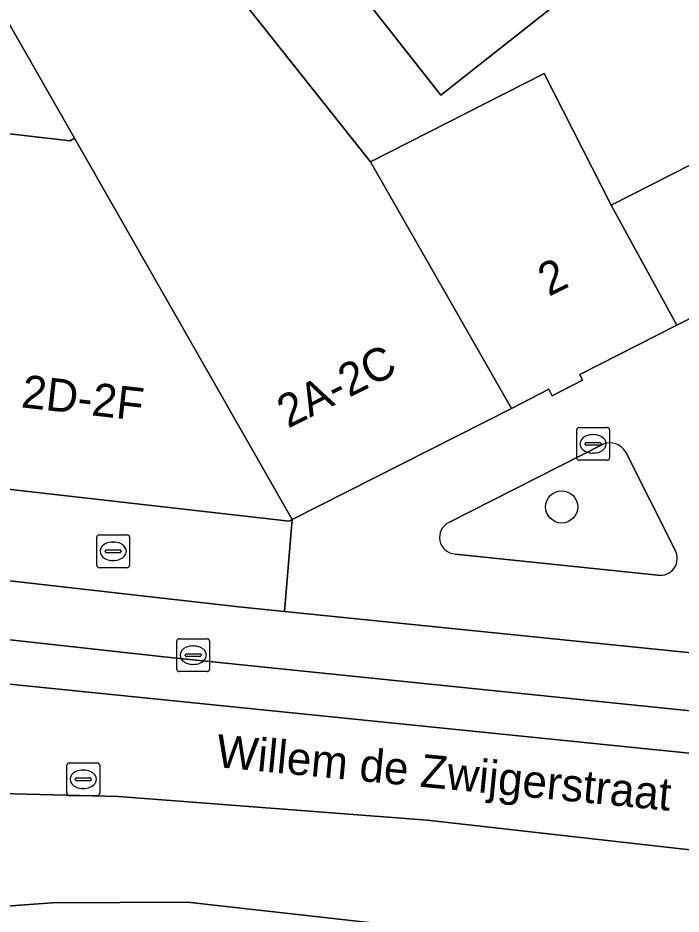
# Model space of a CAD drawing. Extents: x 160663 to 161506, y 382245 to 383291.
# Drawn here: x 160906.51 to 160926.7, y 382930.82 to 382958.1 of the extents above; entities that cross this region are included whole.
import ezdxf

# ---------------------------------------------------------------- set-up
doc = ezdxf.new("R2010")
doc.units = 0
for name, color, linetype in [('IMGEO_Boom', 7, 'Continuous'), ('IMGEO_Brandkraan', 7, 'Continuous'), ('IMGEO_Erf', 7, 'Continuous'), ('IMGEO_Fietspad_gesloten', 7, 'Continuous'), ('IMGEO_Groenvoorziening', 7, 'Continuous'), ('IMGEO_Kolk', 7, 'Continuous'), ('IMGEO_Openbare_ruimte_label', 7, 'Continuous'), ('IMGEO_OVBaan_gesloten', 7, 'Continuous'), ('IMGEO_Pand', 7, 'Continuous'), ('IMGEO_Pand_nummerreeks', 7, 'Continuous'), ('IMGEO_Parkeervlak_open', 7, 'Continuous'), ('IMGEO_Rijbaan_lokaal_gesloten', 7, 'Continuous'), ('IMGEO_Rioolput', 7, 'Continuous'), ('IMGEO_Voetpad_open', 7, 'Continuous')]:
    doc.layers.add(name, color=color, linetype=linetype)

msp = doc.modelspace()

# ---------------------------------------------------------------- linework, layer by layer
at = {"layer": 'IMGEO_Boom'}
msp.add_circle((160923.069, 382943.213), 0.489, dxfattribs=at)
at = {"layer": 'IMGEO_Brandkraan'}
for p, q in [((160908.914, 382941.439), (160908.914, 382942.291)), ((160908.989, 382942.365), (160909.841, 382942.365)), ((160909.402, 382942.145), (160909.427, 382942.145)), ((160909.915, 382942.291), (160909.915, 382941.439)), ((160909.173, 382941.859), (160909.173, 382941.871)), ((160909.216, 382941.908), (160909.614, 382941.908)), ((160909.657, 382941.871), (160909.657, 382941.859)), ((160909.611, 382941.822), (160909.213, 382941.822)), ((160909.841, 382941.365), (160908.989, 382941.365)), ((160909.425, 382941.585), (160909.4, 382941.585))]:
    msp.add_line(p, q, dxfattribs=at)
for points in [[(160908.914, 382941.439), (160908.914, 382942.291)], [(160908.989, 382942.365), (160909.841, 382942.365)], [(160909.915, 382942.291), (160909.915, 382941.439)], [(160909.841, 382941.365), (160908.989, 382941.365)]]:
    msp.add_lwpolyline(points, dxfattribs=at)
for centre, radius, start, end in [((160908.991, 382942.289), 0.0765, 91.552, 178.448), ((160908.991, 382942.289), 0.0765, 91.552, 178.448), ((160909.839, 382942.289), 0.0765, 1.552, 88.448), ((160909.839, 382942.289), 0.0765, 1.552, 88.448), ((160909.213, 382941.868), 0.0403, 85.8775, 175.7526), ((160909.618, 382941.87), 0.0386, 1.7309, 96.639), ((160909.21, 382941.858), 0.0366, 178.938, 274.7102), ((160909.614, 382941.865), 0.043, 264.8664, 352.4533), ((160908.991, 382941.441), 0.0765, 181.552, 268.448), ((160908.991, 382941.441), 0.0765, 181.552, 268.448), ((160909.839, 382941.441), 0.0765, 271.552, 358.448), ((160909.839, 382941.441), 0.0765, 271.552, 358.448)]:
    msp.add_arc(centre, radius, start, end, dxfattribs=at)
for centre, major_axis, ratio, start_param, end_param in [((160909.401, 382941.865), (-0.387, 0.002), 0.722429, 4.712389, 7.853982), ((160909.426, 382941.865), (-0.39, 0.002), 0.717154, 1.570796, 4.712389)]:
    msp.add_ellipse(centre, major_axis=major_axis, ratio=ratio, start_param=start_param, end_param=end_param, dxfattribs=at)
at = {"layer": 'IMGEO_Erf'}
for points in [[(160905.808, 382954.621), (160908.104, 382954.357), (160908.24, 382954.436), (160905.706, 382958.852), (160908.677, 382961.103), (160905.809, 382964.709)], [(160910.338, 382962.425), (160917.249, 382953.72), (160922.537, 382956.407), (160924.572, 382952.401), (160931.94, 382956.146), (160929.626, 382959.081)], [(160922.946, 382958.549), (160919.394, 382955.749), (160917.095, 382958.667)]]:
    msp.add_lwpolyline(points, dxfattribs=at)
at = {"layer": 'IMGEO_Fietspad_gesloten'}
msp.add_lwpolyline([(160961.035, 382926.32), (160957.674, 382927.094), (160935.566, 382928.505), (160911.678, 382931.189), (160907.553, 382931.166), (160903.382, 382930.863), (160897.497, 382930.071), (160888.563, 382927.461), (160885.812, 382926.048), (160887.39, 382924.302)], dxfattribs=at)
at = {"layer": 'IMGEO_Groenvoorziening'}
for points in [[(160924.328, 382945.121), (160919.633, 382942.741)], [(160926.524, 382941.896), (160925.023, 382944.876)], [(160919.827, 382941.781), (160925.995, 382941.139)]]:
    msp.add_lwpolyline(points, dxfattribs=at)
for centre, radius, start, end in [((160924.543, 382944.624), 0.542, 27.7465, 113.4166), ((160919.858, 382942.287), 0.507, 116.3095, 266.5398), ((160926.073, 382941.648), 0.515, 261.2817, 28.8257)]:
    msp.add_arc(centre, radius, start, end, dxfattribs=at)
at = {"layer": 'IMGEO_Kolk'}
for p, q in [((160923.526, 382944.708), (160923.526, 382945.56)), ((160923.601, 382945.634), (160924.453, 382945.634)), ((160924.014, 382945.414), (160924.039, 382945.414)), ((160924.527, 382945.56), (160924.527, 382944.708)), ((160923.785, 382945.128), (160923.785, 382945.14)), ((160923.828, 382945.177), (160924.226, 382945.177)), ((160924.269, 382945.14), (160924.269, 382945.128)), ((160924.223, 382945.091), (160923.825, 382945.091)), ((160924.453, 382944.634), (160923.601, 382944.634)), ((160924.037, 382944.854), (160924.012, 382944.854)), ((160911.426, 382939.202), (160912.278, 382939.202)), ((160911.351, 382938.276), (160911.351, 382939.128)), ((160911.839, 382938.982), (160911.864, 382938.982)), ((160912.352, 382939.128), (160912.352, 382938.276)), ((160911.61, 382938.696), (160911.61, 382938.708)), ((160912.048, 382938.659), (160911.65, 382938.659)), ((160911.653, 382938.745), (160912.051, 382938.745)), ((160912.094, 382938.708), (160912.094, 382938.696)), ((160911.862, 382938.422), (160911.837, 382938.422)), ((160912.278, 382938.202), (160911.426, 382938.202))]:
    msp.add_line(p, q, dxfattribs=at)
for points in [[(160923.526, 382944.708), (160923.526, 382945.56)], [(160923.601, 382945.634), (160924.453, 382945.634)], [(160924.527, 382945.56), (160924.527, 382944.708)], [(160924.453, 382944.634), (160923.601, 382944.634)], [(160911.426, 382939.202), (160912.278, 382939.202)], [(160911.351, 382938.276), (160911.351, 382939.128)], [(160912.352, 382939.128), (160912.352, 382938.276)], [(160912.278, 382938.202), (160911.426, 382938.202)]]:
    msp.add_lwpolyline(points, dxfattribs=at)
for centre, radius, start, end in [((160923.603, 382945.558), 0.0765, 91.552, 178.448), ((160923.603, 382945.558), 0.0765, 91.552, 178.448), ((160924.451, 382945.558), 0.0765, 1.552, 88.448), ((160924.451, 382945.558), 0.0765, 1.552, 88.448), ((160923.825, 382945.137), 0.0403, 85.8775, 175.7526), ((160924.23, 382945.139), 0.0386, 1.7309, 96.639), ((160923.822, 382945.127), 0.0366, 178.938, 274.7102), ((160924.226, 382945.134), 0.043, 264.8664, 352.4533), ((160923.603, 382944.71), 0.0765, 181.552, 268.448), ((160923.603, 382944.71), 0.0765, 181.552, 268.448), ((160924.451, 382944.71), 0.0765, 271.552, 358.448), ((160924.451, 382944.71), 0.0765, 271.552, 358.448), ((160911.428, 382939.126), 0.0765, 91.552, 178.448), ((160911.428, 382939.126), 0.0765, 91.552, 178.448), ((160912.276, 382939.126), 0.0765, 1.552, 88.448), ((160912.276, 382939.126), 0.0765, 1.552, 88.448), ((160911.65, 382938.705), 0.0403, 85.8775, 175.7526), ((160911.647, 382938.695), 0.0366, 178.938, 274.7102), ((160912.051, 382938.702), 0.043, 264.8664, 352.4533), ((160912.055, 382938.707), 0.0386, 1.7309, 96.639), ((160911.428, 382938.278), 0.0765, 181.552, 268.448), ((160911.428, 382938.278), 0.0765, 181.552, 268.448), ((160912.276, 382938.278), 0.0765, 271.552, 358.448), ((160912.276, 382938.278), 0.0765, 271.552, 358.448)]:
    msp.add_arc(centre, radius, start, end, dxfattribs=at)
for centre, major_axis, ratio, start_param, end_param in [((160924.013, 382945.134), (-0.387, 0.002), 0.722429, 4.712389, 7.853982), ((160924.038, 382945.134), (-0.39, 0.002), 0.717154, 1.570796, 4.712389), ((160911.838, 382938.702), (-0.387, 0.002), 0.722429, 4.712389, 7.853982), ((160911.863, 382938.702), (-0.39, 0.002), 0.717154, 1.570796, 4.712389)]:
    msp.add_ellipse(centre, major_axis=major_axis, ratio=ratio, start_param=start_param, end_param=end_param, dxfattribs=at)
at = {"layer": 'IMGEO_OVBaan_gesloten'}
for points in [[(160978.934, 382913.776), (160981.785, 382916.694), (160978.816, 382919.461), (160972.145, 382924.641), (160967.578, 382927.438), (160959.79, 382929.599), (160951.086, 382930.055), (160918.971, 382933.683), (160909.581, 382934.405), (160903.988, 382934.545), (160897.982, 382933.621), (160890.673, 382931.836), (160882.904, 382929.187), (160870.47, 382922.866), (160873.972, 382919.336)], [(160888.563, 382927.461), (160897.497, 382930.071), (160903.382, 382930.863), (160907.553, 382931.166), (160911.678, 382931.189), (160935.566, 382928.505), (160957.674, 382927.094), (160961.035, 382926.32)]]:
    msp.add_lwpolyline(points, dxfattribs=at)
at = {"layer": 'IMGEO_Pand'}
for points in [[(160922.745, 382967.673), (160924.959, 382964.865), (160918.978, 382960.151), (160917.095, 382958.667), (160919.394, 382955.749), (160922.946, 382958.549), (160927.325, 382962.001), (160929.626, 382959.081), (160936.296, 382964.339), (160922.87, 382981.373), (160918.943, 382978.278), (160916.084, 382976.025), (160918.254, 382973.271), (160913.945, 382969.874), (160910.495, 382967.154), (160914.937, 382961.519), (160918.411, 382964.257)], [(160941.208, 382956.231), (160941.569, 382957.648), (160936.296, 382964.339), (160929.626, 382959.081), (160931.94, 382956.146), (160924.572, 382952.401), (160926.577, 382948.746), (160930.62, 382950.8), (160930.705, 382950.633), (160931.606, 382951.091), (160931.5, 382951.298)], [(160908.677, 382961.103), (160905.706, 382958.852), (160908.24, 382954.436), (160914.869, 382942.835), (160921.539, 382946.213), (160917.249, 382953.72), (160910.338, 382962.425)], [(160926.577, 382948.746), (160924.572, 382952.401), (160922.537, 382956.407), (160917.249, 382953.72), (160921.539, 382946.213), (160922.679, 382946.803), (160922.782, 382946.599), (160923.706, 382947.069), (160923.618, 382947.242)], [(160908.24, 382954.436), (160908.104, 382954.357), (160905.808, 382954.621), (160905.761, 382954.204), (160904.594, 382943.942), (160914.771, 382942.785), (160914.869, 382942.835)]]:
    msp.add_lwpolyline(points, close=True, dxfattribs=at)
at = {"layer": 'IMGEO_Parkeervlak_open'}
for points in [[(160943.203, 382937.135), (160914.634, 382940.032), (160913.244, 382940.176), (160901.693, 382941.479)], [(160899.65, 382939.904), (160910.957, 382938.648), (160945.978, 382935.062)]]:
    msp.add_lwpolyline(points, dxfattribs=at)
at = {"layer": 'IMGEO_Rijbaan_lokaal_gesloten'}
for points in [[(160959.055, 382933.734), (160958.649, 382933.764), (160946.296, 382935.03), (160945.978, 382935.062), (160910.957, 382938.648), (160899.65, 382939.904)], [(160978.469, 382923.697), (160976.623, 382925.025), (160972.821, 382927.904), (160969.512, 382929.861), (160965.691, 382931.306), (160961.831, 382932.175), (160895.761, 382938.889), (160890.497, 382938.296), (160885.51, 382936.782), (160874.133, 382934.008), (160870.606, 382932.878)], [(160890.497, 382938.296), (160895.761, 382938.889), (160961.831, 382932.175), (160965.691, 382931.306), (160969.512, 382929.861), (160972.821, 382927.904), (160976.623, 382925.025), (160978.469, 382923.697)], [(160897.982, 382933.621), (160903.988, 382934.545), (160909.581, 382934.405), (160918.971, 382933.683), (160951.086, 382930.055), (160959.79, 382929.599), (160967.578, 382927.438), (160972.145, 382924.641), (160978.816, 382919.461), (160981.785, 382916.694), (160985.435, 382920.431)]]:
    msp.add_lwpolyline(points, dxfattribs=at)
at = {"layer": 'IMGEO_Rioolput'}
for p, q in [((160908.003, 382934.499), (160908.003, 382935.351)), ((160908.078, 382935.425), (160908.93, 382935.425)), ((160909.004, 382935.351), (160909.004, 382934.499)), ((160908.491, 382935.205), (160908.516, 382935.205)), ((160908.262, 382934.919), (160908.262, 382934.931)), ((160908.7, 382934.882), (160908.302, 382934.882)), ((160908.305, 382934.968), (160908.703, 382934.968)), ((160908.746, 382934.931), (160908.746, 382934.919)), ((160908.514, 382934.645), (160908.489, 382934.645)), ((160908.93, 382934.425), (160908.078, 382934.425))]:
    msp.add_line(p, q, dxfattribs=at)
for points in [[(160908.003, 382934.499), (160908.003, 382935.351)], [(160908.078, 382935.425), (160908.93, 382935.425)], [(160909.004, 382935.351), (160909.004, 382934.499)], [(160908.93, 382934.425), (160908.078, 382934.425)]]:
    msp.add_lwpolyline(points, dxfattribs=at)
for centre, radius, start, end in [((160908.08, 382935.349), 0.0765, 91.552, 178.448), ((160908.08, 382935.349), 0.0765, 91.552, 178.448), ((160908.928, 382935.349), 0.0765, 1.552, 88.448), ((160908.928, 382935.349), 0.0765, 1.552, 88.448), ((160908.302, 382934.928), 0.0403, 85.8775, 175.7526), ((160908.299, 382934.918), 0.0366, 178.938, 274.7102), ((160908.703, 382934.925), 0.043, 264.8664, 352.4533), ((160908.707, 382934.93), 0.0386, 1.7309, 96.639), ((160908.08, 382934.501), 0.0765, 181.552, 268.448), ((160908.08, 382934.501), 0.0765, 181.552, 268.448), ((160908.928, 382934.501), 0.0765, 271.552, 358.448), ((160908.928, 382934.501), 0.0765, 271.552, 358.448)]:
    msp.add_arc(centre, radius, start, end, dxfattribs=at)
for centre, major_axis, ratio, start_param, end_param in [((160908.49, 382934.925), (-0.387, 0.002), 0.722429, 4.712389, 7.853982), ((160908.515, 382934.925), (-0.39, 0.002), 0.717154, 1.570796, 4.712389)]:
    msp.add_ellipse(centre, major_axis=major_axis, ratio=ratio, start_param=start_param, end_param=end_param, dxfattribs=at)
at = {"layer": 'IMGEO_Voetpad_open'}
for points in [[(160943.18, 382954.261), (160941.569, 382957.648), (160941.208, 382956.231), (160931.5, 382951.298), (160931.606, 382951.091), (160930.705, 382950.633), (160930.62, 382950.8), (160926.577, 382948.746), (160923.618, 382947.242), (160923.706, 382947.069), (160922.782, 382946.599), (160922.679, 382946.803), (160921.539, 382946.213), (160914.869, 382942.835), (160914.634, 382940.032), (160943.203, 382937.135)], [(160901.693, 382941.479), (160913.244, 382940.176), (160914.634, 382940.032), (160914.869, 382942.835), (160914.771, 382942.785), (160904.594, 382943.942), (160901.239, 382944.324), (160901.296, 382944.821), (160899.103, 382945.063), (160896.838, 382945.312), (160896.066, 382944.892), (160893.5, 382945.176), (160890.15, 382945.546), (160890.205, 382946.043), (160888.009, 382946.286), (160885.749, 382946.536), (160884.976, 382946.116), (160882.405, 382946.401), (160879.05, 382946.772)], [(160919.633, 382942.741), (160924.328, 382945.121)], [(160925.023, 382944.876), (160926.524, 382941.896)], [(160925.995, 382941.139), (160919.827, 382941.781)]]:
    msp.add_lwpolyline(points, dxfattribs=at)
for centre, radius, start, end in [((160924.543, 382944.624), 0.542, 27.7465, 113.4166), ((160919.858, 382942.287), 0.507, 116.3095, 266.5398), ((160926.073, 382941.648), 0.515, 261.2817, 28.8257)]:
    msp.add_arc(centre, radius, start, end, dxfattribs=at)

# ---------------------------------------------------------------- texts
at = {"layer": 'IMGEO_Openbare_ruimte_label'}
msp.add_text('Willem de Zwijgerstraat', height=1, rotation=354.489, dxfattribs=at).set_placement((160912.521, 382935.301))
at = {"layer": 'IMGEO_Pand_nummerreeks'}
for s, rotation, p in [('2', 26.6923, (160922.678, 382949.606)), ('2A-2C', 26.8598, (160914.74, 382945.594)), ('2D-2F', 353.5141, (160906.592, 382946.248))]:
    msp.add_text(s, height=1, rotation=rotation, dxfattribs=at).set_placement(p)

doc.saveas('drawing.dxf')
